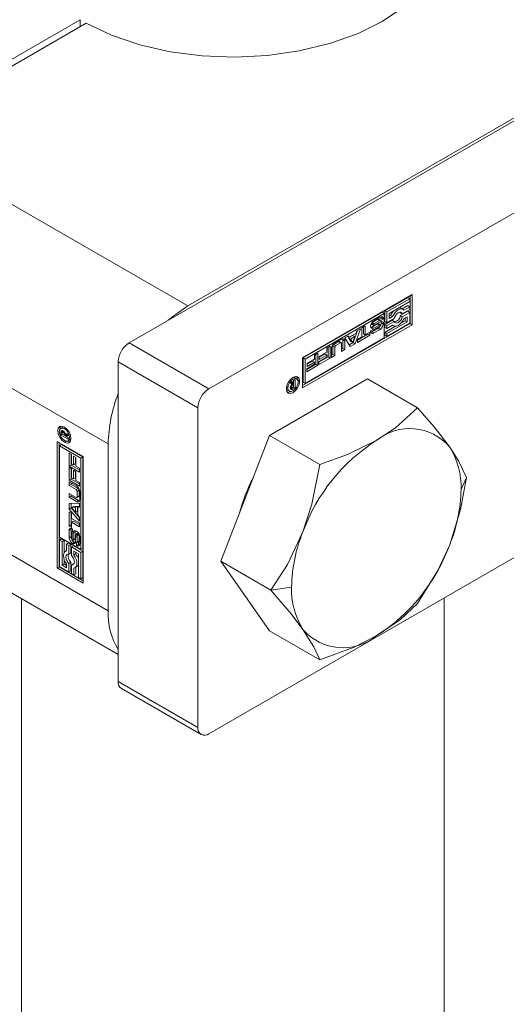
# Model space of a CAD drawing. Header units: millimetres. Extents: x 525 to 29324, y 175 to 20618.
# Tile 269 of 588: x 14284 to 14318, y 13481 to 13551. Entities that reach past the tile are written whole.
import ezdxf

# ---------------------------------------------------------------- set-up
doc = ezdxf.new("R2010")
doc.units = ezdxf.units.MM
doc.linetypes.add('SLD-Centrada-doble', pattern=[12.7, 6.35, -1.27, 1.27, -1.27, 1.27, -1.27])
doc.linetypes.add('SLD-Continua', pattern=[0])

msp = doc.modelspace()

# ---------------------------------------------------------------- linework, layer by layer
at = {"color": 7, "linetype": 'SLD-Continua', "lineweight": 18, "ltscale": 35}
for p, q in [((14348.592, 13560.965), (14291.458, 13527.982)), ((14344.42, 13558.761), (14295.63, 13530.594)), ((14354.249, 13557.699), (14297.115, 13524.716)), ((14274.204, 13542.963), (14287.995, 13550.924)), ((14288.419, 13550.679), (14274.629, 13542.718)), ((14287.995, 13550.434), (14287.995, 13550.924)), ((14354.249, 13533.203), (14297.115, 13500.22)), ((14303.761, 13526.92), (14311.54, 13531.411)), ((14311.223, 13531.189), (14309.596, 13530.25)), ((14311.364, 13531.107), (14309.738, 13530.168)), ((14311.223, 13531.189), (14311.364, 13531.107)), ((14311.364, 13530.905), (14311.364, 13531.107)), ((14311.398, 13531.329), (14311.398, 13529.348)), ((14311.54, 13531.411), (14311.54, 13529.267)), ((14309.913, 13530.067), (14311.364, 13530.905)), ((14310.889, 13530.353), (14310.747, 13530.434)), ((14311.223, 13530.623), (14310.822, 13530.391)), ((14310.839, 13530.035), (14311.364, 13530.339)), ((14311.364, 13530.541), (14310.949, 13530.301)), ((14311.223, 13530.623), (14311.364, 13530.541)), ((14311.364, 13530.339), (14311.364, 13530.541)), ((14309.421, 13530.148), (14303.795, 13526.901)), ((14309.562, 13530.067), (14303.937, 13526.819)), ((14309.081, 13529.646), (14308.707, 13529.43)), ((14308.817, 13529.55), (14309.254, 13529.803)), ((14309.292, 13529.578), (14309.15, 13529.66)), ((14309.342, 13529.74), (14309.177, 13529.644)), ((14309.483, 13529.658), (14309.303, 13529.554)), ((14309.342, 13529.74), (14309.483, 13529.658)), ((14309.562, 13530.067), (14309.421, 13530.148)), ((14309.562, 13528.327), (14309.562, 13530.067)), ((14309.596, 13530.25), (14309.596, 13529.481)), ((14309.596, 13530.25), (14309.738, 13530.168)), ((14309.738, 13530.168), (14309.738, 13529.399)), ((14309.738, 13529.399), (14310.264, 13529.703)), ((14309.913, 13529.703), (14309.913, 13530.067)), ((14310.011, 13529.923), (14309.913, 13529.866)), ((14310.153, 13529.841), (14309.913, 13529.703)), ((14310.011, 13529.923), (14310.153, 13529.841)), ((14310.681, 13530.156), (14310.697, 13530.117)), ((14311.223, 13530.218), (14310.697, 13529.914)), ((14310.697, 13530.117), (14310.839, 13530.035)), ((14310.697, 13529.914), (14310.839, 13529.833)), ((14311.364, 13530.136), (14310.839, 13529.833)), ((14310.949, 13529.694), (14311.189, 13529.833)), ((14311.048, 13529.751), (14311.048, 13529.551)), ((14311.189, 13529.833), (14311.189, 13529.469)), ((14311.223, 13530.218), (14311.364, 13530.136)), ((14311.364, 13529.368), (14311.364, 13530.136)), ((14303.761, 13524.94), (14311.398, 13529.348)), ((14311.54, 13529.267), (14303.761, 13524.776)), ((14307.878, 13528.98), (14307.489, 13527.911)), ((14307.622, 13528.833), (14307.878, 13528.98)), ((14307.975, 13529.037), (14308.214, 13529.175)), ((14307.975, 13528.398), (14307.975, 13529.037)), ((14308.073, 13529.093), (14308.073, 13528.618)), ((14308.214, 13529.175), (14308.214, 13528.536)), ((14308.589, 13528.823), (14308.771, 13528.928)), ((14308.636, 13529.309), (14308.778, 13529.227)), ((14308.64, 13529.352), (14308.775, 13529.274)), ((14308.664, 13529.395), (14308.804, 13529.314)), ((14309.082, 13529.324), (14308.67, 13529.098)), ((14309.114, 13529.011), (14308.677, 13528.759)), ((14308.757, 13528.92), (14308.783, 13528.905)), ((14309.223, 13529.243), (14308.811, 13529.016)), ((14309.256, 13528.93), (14308.818, 13528.677)), ((14308.845, 13529.235), (14309.255, 13529.46)), ((14309.222, 13529.565), (14308.848, 13529.349)), ((14308.852, 13528.919), (14309.226, 13529.135)), ((14309.292, 13529.255), (14309.151, 13529.336)), ((14309.303, 13529.554), (14309.303, 13529.558)), ((14310.122, 13529.582), (14309.596, 13529.279)), ((14309.596, 13529.481), (14309.738, 13529.399)), ((14309.596, 13529.279), (14309.596, 13529.076)), ((14309.596, 13529.279), (14309.738, 13529.197)), ((14310.358, 13529.152), (14309.596, 13528.713)), ((14309.596, 13529.076), (14309.738, 13528.995)), ((14310.264, 13529.501), (14309.738, 13529.197)), ((14311.189, 13529.469), (14309.738, 13528.631)), ((14309.738, 13528.429), (14311.364, 13529.368)), ((14309.738, 13528.995), (14310.153, 13529.234)), ((14309.738, 13529.197), (14309.738, 13528.995)), ((14310.122, 13529.582), (14310.264, 13529.501)), ((14310.139, 13529.226), (14310.214, 13529.183)), ((14311.048, 13529.551), (14310.744, 13529.375)), ((14311.048, 13529.551), (14311.189, 13529.469)), ((14311.398, 13529.348), (14311.54, 13529.267)), ((14303.937, 13525.08), (14309.562, 13528.327)), ((14306.033, 13527.942), (14306.539, 13528.234)), ((14306.754, 13528.332), (14307.009, 13528.479)), ((14307.143, 13527.712), (14306.754, 13528.332)), ((14306.952, 13528.446), (14307.075, 13528.376)), ((14307.009, 13528.479), (14307.075, 13528.376)), ((14307.332, 13528.503), (14307.017, 13528.321)), ((14307.017, 13528.321), (14307.174, 13528.077)), ((14307.017, 13528.321), (14307.158, 13528.24)), ((14307.075, 13528.376), (14307.557, 13528.654)), ((14307.473, 13528.421), (14307.158, 13528.24)), ((14307.158, 13528.24), (14307.316, 13527.996)), ((14307.316, 13527.996), (14307.473, 13528.421)), ((14307.332, 13528.503), (14307.473, 13528.421)), ((14307.661, 13528.855), (14307.347, 13527.993)), ((14307.557, 13528.654), (14307.622, 13528.833)), ((14308.397, 13528.599), (14307.651, 13528.168)), ((14308.538, 13528.517), (14307.651, 13528.005)), ((14307.651, 13528.211), (14307.975, 13528.398)), ((14307.651, 13528.005), (14307.651, 13528.211)), ((14308.073, 13528.618), (14308.214, 13528.536)), ((14308.214, 13528.536), (14308.538, 13528.724)), ((14308.397, 13528.642), (14308.397, 13528.599)), ((14308.397, 13528.599), (14308.538, 13528.517)), ((14308.538, 13528.724), (14308.538, 13528.517)), ((14309.596, 13528.713), (14309.596, 13528.51)), ((14309.596, 13528.713), (14309.738, 13528.631)), ((14309.596, 13528.51), (14309.738, 13528.429)), ((14309.738, 13528.631), (14309.738, 13528.429)), ((14305.486, 13527.6), (14305.723, 13527.737)), ((14305.486, 13527.312), (14305.486, 13527.6)), ((14305.581, 13527.655), (14305.581, 13526.974)), ((14305.723, 13527.737), (14305.723, 13526.892)), ((14305.806, 13526.94), (14305.806, 13527.55)), ((14305.904, 13527.739), (14305.904, 13527.16)), ((14306.313, 13528.059), (14305.976, 13527.865)), ((14306.045, 13527.658), (14306.045, 13527.078)), ((14306.454, 13527.977), (14306.118, 13527.783)), ((14306.505, 13527.982), (14306.364, 13528.064)), ((14306.527, 13527.356), (14306.527, 13527.936)), ((14306.624, 13527.575), (14306.527, 13527.519)), ((14306.765, 13527.494), (14306.527, 13527.356)), ((14306.624, 13528.185), (14306.624, 13527.575)), ((14306.624, 13527.575), (14306.765, 13527.494)), ((14306.765, 13528.103), (14306.765, 13527.494)), ((14307.347, 13527.993), (14307.068, 13527.832)), ((14307.489, 13527.911), (14307.143, 13527.712)), ((14307.174, 13528.077), (14307.316, 13527.996)), ((14307.347, 13527.993), (14307.489, 13527.911)), ((14303.761, 13524.776), (14303.761, 13526.92)), ((14303.795, 13526.901), (14303.795, 13525.162)), ((14303.795, 13526.901), (14303.937, 13526.819)), ((14303.937, 13526.819), (14303.937, 13525.08)), ((14304.08, 13526.5), (14304.616, 13526.81)), ((14304.616, 13527.098), (14304.853, 13527.234)), ((14304.616, 13526.81), (14304.616, 13527.098)), ((14304.711, 13527.153), (14304.711, 13526.471)), ((14304.853, 13527.234), (14304.853, 13526.39)), ((14305.581, 13526.974), (14304.923, 13526.593)), ((14304.923, 13526.636), (14305.486, 13526.961)), ((14305.723, 13526.892), (14304.923, 13526.43)), ((14304.95, 13527.002), (14305.486, 13527.312)), ((14305.344, 13527.187), (14304.95, 13526.959)), ((14305.486, 13527.106), (14304.95, 13526.796)), ((14304.95, 13526.796), (14304.95, 13527.002)), ((14305.344, 13527.187), (14305.486, 13527.106)), ((14305.486, 13526.961), (14305.486, 13527.106)), ((14305.581, 13526.974), (14305.723, 13526.892)), ((14305.904, 13527.16), (14305.806, 13527.103)), ((14306.045, 13527.078), (14305.806, 13526.94)), ((14305.904, 13527.16), (14306.045, 13527.078)), ((14290.68, 13526.635), (14290.68, 13503.935)), ((14304.711, 13526.471), (14304.053, 13526.091)), ((14304.053, 13526.134), (14304.616, 13526.459)), ((14304.853, 13526.39), (14304.053, 13525.928)), ((14304.053, 13525.928), (14304.053, 13526.134)), ((14304.474, 13526.685), (14304.08, 13526.457)), ((14304.616, 13526.603), (14304.08, 13526.294)), ((14304.08, 13526.294), (14304.08, 13526.5)), ((14304.474, 13526.685), (14304.616, 13526.603)), ((14304.616, 13526.459), (14304.616, 13526.603)), ((14304.711, 13526.471), (14304.853, 13526.39)), ((14304.923, 13526.43), (14304.923, 13526.636)), ((14308.363, 13525.412), (14301.423, 13521.406)), ((14303.194, 13525.504), (14303.095, 13525.528)), ((14303.336, 13525.423), (14303.194, 13525.504)), ((14308.363, 13525.412), (14311.927, 13523.355)), ((14302.612, 13524.691), (14302.682, 13524.617)), ((14302.882, 13525.165), (14302.998, 13525.232)), ((14303.008, 13525.012), (14302.882, 13525.165)), ((14302.898, 13524.838), (14303.007, 13524.775)), ((14302.912, 13524.881), (14302.988, 13524.837)), ((14302.972, 13524.795), (14302.922, 13524.766)), ((14302.936, 13525.196), (14302.989, 13525.119)), ((14302.952, 13524.953), (14303.016, 13524.916)), ((14302.966, 13525.078), (14302.957, 13525.074)), ((14302.989, 13525.092), (14302.966, 13525.078)), ((14302.966, 13525.078), (14303.107, 13524.997)), ((14302.989, 13525.119), (14303.13, 13525.037)), ((14302.989, 13525.092), (14303.13, 13525.01)), ((14302.998, 13525.232), (14303.13, 13525.037)), ((14303.23, 13524.781), (14303.063, 13524.685)), ((14303.068, 13524.784), (14303.081, 13524.79)), ((14303.081, 13524.79), (14303.094, 13524.798)), ((14303.088, 13525.061), (14303.088, 13525.034)), ((14303.094, 13524.798), (14303.13, 13524.819)), ((14303.13, 13525.01), (14303.107, 13524.997)), ((14303.13, 13525.308), (14303.23, 13525.366)), ((14303.13, 13525.037), (14303.13, 13525.308)), ((14303.13, 13524.819), (14303.13, 13525.01)), ((14303.13, 13524.838), (14303.23, 13524.781)), ((14303.23, 13525.366), (14303.23, 13524.781)), ((14303.937, 13525.08), (14303.795, 13525.162)), ((14302.682, 13524.617), (14302.823, 13524.535)), ((14296.337, 13523.369), (14296.337, 13500.669)), ((14286.75, 13521.985), (14286.609, 13521.903)), ((14286.85, 13522.008), (14286.75, 13521.985)), ((14286.618, 13521.428), (14286.618, 13521.621)), ((14286.717, 13521.486), (14286.618, 13521.428)), ((14287.125, 13521.136), (14286.618, 13521.428)), ((14286.702, 13521.567), (14286.701, 13521.553)), ((14286.701, 13521.553), (14286.701, 13521.537)), ((14286.701, 13521.537), (14286.701, 13521.495)), ((14286.701, 13521.495), (14286.866, 13521.4)), ((14286.834, 13521.687), (14286.725, 13521.624)), ((14286.76, 13521.644), (14286.76, 13521.702)), ((14286.864, 13521.653), (14286.788, 13521.609)), ((14286.906, 13521.583), (14286.842, 13521.546)), ((14287.008, 13521.508), (14286.866, 13521.427)), ((14287.008, 13521.481), (14286.866, 13521.4)), ((14286.866, 13521.4), (14286.866, 13521.427)), ((14287.031, 13521.468), (14286.89, 13521.386)), ((14287.125, 13521.404), (14286.89, 13521.386)), ((14286.89, 13521.386), (14287.125, 13521.251)), ((14286.932, 13521.411), (14286.908, 13521.424)), ((14286.929, 13521.505), (14287.125, 13521.537)), ((14287.008, 13521.508), (14287.008, 13521.518)), ((14287.008, 13521.481), (14287.008, 13521.508)), ((14287.125, 13521.475), (14287.031, 13521.468)), ((14287.125, 13521.537), (14287.125, 13521.404)), ((14287.125, 13521.251), (14287.125, 13521.136)), ((14301.423, 13521.406), (14297.953, 13512.462)), ((14301.423, 13521.406), (14304.987, 13519.348)), ((14286.349, 13520.97), (14288.205, 13519.898)), ((14286.349, 13511.988), (14286.349, 13520.97)), ((14286.49, 13520.888), (14286.49, 13512.07)), ((14286.524, 13520.667), (14286.665, 13520.748)), ((14286.524, 13520.667), (14286.524, 13514.17)), ((14288.03, 13519.797), (14286.524, 13520.667)), ((14288.171, 13519.879), (14286.665, 13520.748)), ((14287.121, 13521.016), (14287.262, 13521.097)), ((14289.973, 13508.957), (14289.973, 13520.796)), ((14287.2, 13520.142), (14287.379, 13520.039)), ((14287.2, 13519.218), (14287.2, 13520.142)), ((14287.341, 13519.3), (14287.341, 13520.06)), ((14287.379, 13520.039), (14287.379, 13519.389)), ((14287.503, 13519.935), (14287.682, 13519.832)), ((14287.503, 13519.317), (14287.503, 13519.935)), ((14287.645, 13519.398), (14287.645, 13519.854)), ((14287.682, 13519.832), (14287.682, 13519.213)), ((14288.171, 13519.879), (14288.03, 13519.797)), ((14288.03, 13513.301), (14288.03, 13519.797)), ((14288.171, 13513.382), (14288.171, 13519.879)), ((14288.205, 13519.898), (14288.205, 13510.916)), ((14287.341, 13519.3), (14287.2, 13519.218)), ((14287.931, 13518.796), (14287.2, 13519.218)), ((14287.2, 13519.137), (14287.379, 13519.034)), ((14287.2, 13518.214), (14287.2, 13519.137)), ((14287.931, 13518.959), (14287.341, 13519.3)), ((14287.379, 13519.389), (14287.503, 13519.317)), ((14287.645, 13519.398), (14287.503, 13519.317)), ((14287.682, 13519.213), (14287.931, 13519.069)), ((14287.341, 13518.295), (14287.341, 13519.056)), ((14287.379, 13519.034), (14287.379, 13518.384)), ((14287.503, 13518.931), (14287.682, 13518.828)), ((14287.503, 13518.312), (14287.503, 13518.931)), ((14287.645, 13518.394), (14287.645, 13518.849)), ((14287.682, 13518.828), (14287.682, 13518.209)), ((14287.931, 13519.069), (14287.931, 13518.796)), ((14287.341, 13518.295), (14287.2, 13518.214)), ((14287.931, 13517.791), (14287.2, 13518.214)), ((14287.2, 13518.117), (14287.728, 13517.812)), ((14287.2, 13517.841), (14287.2, 13518.117)), ((14287.341, 13517.923), (14287.2, 13517.841)), ((14287.702, 13517.552), (14287.2, 13517.841)), ((14287.931, 13517.955), (14287.341, 13518.295)), ((14287.341, 13517.923), (14287.341, 13518.035)), ((14287.843, 13517.633), (14287.341, 13517.923)), ((14287.379, 13518.384), (14287.503, 13518.312)), ((14287.645, 13518.394), (14287.503, 13518.312)), ((14287.682, 13518.209), (14287.931, 13518.065)), ((14287.931, 13518.065), (14287.931, 13517.791)), ((14287.2, 13517.285), (14287.702, 13516.995)), ((14287.2, 13517.009), (14287.2, 13517.285)), ((14287.341, 13517.091), (14287.2, 13517.009)), ((14287.728, 13516.705), (14287.2, 13517.009)), ((14287.341, 13517.091), (14287.341, 13517.204)), ((14287.869, 13516.786), (14287.341, 13517.091)), ((14287.753, 13516.99), (14287.895, 13517.072)), ((14287.774, 13517.037), (14287.774, 13517.426)), ((14287.916, 13517.119), (14287.916, 13517.508)), ((14287.954, 13517.42), (14287.954, 13516.835)), ((14287.2, 13516.574), (14287.931, 13516.601)), ((14287.2, 13516.175), (14287.2, 13516.574)), ((14287.341, 13516.256), (14287.341, 13516.579)), ((14287.501, 13516.364), (14287.359, 13516.282)), ((14287.791, 13516.378), (14287.501, 13516.364)), ((14287.791, 13516.378), (14287.649, 13516.296)), ((14287.791, 13516.015), (14287.791, 13516.378)), ((14287.931, 13516.371), (14287.809, 13516.301)), ((14287.931, 13516.306), (14287.809, 13516.301)), ((14287.809, 13516.301), (14287.809, 13515.744)), ((14287.931, 13516.601), (14287.931, 13516.306)), ((14287.341, 13516.256), (14287.2, 13516.175)), ((14287.931, 13515.303), (14287.2, 13516.175)), ((14287.2, 13515.987), (14287.379, 13515.884)), ((14287.2, 13514.962), (14287.2, 13515.987)), ((14287.931, 13515.553), (14287.341, 13516.256)), ((14287.341, 13515.044), (14287.341, 13515.906)), ((14287.649, 13516.296), (14287.359, 13516.282)), ((14287.359, 13516.282), (14287.649, 13515.933)), ((14287.379, 13515.884), (14287.379, 13515.509)), ((14287.649, 13515.933), (14287.649, 13516.296)), ((14287.791, 13516.015), (14287.649, 13515.933)), ((14287.809, 13515.744), (14287.931, 13515.598)), ((14287.341, 13515.044), (14287.2, 13514.962)), ((14287.379, 13514.859), (14287.2, 13514.962)), ((14287.379, 13515.022), (14287.341, 13515.044)), ((14287.379, 13515.509), (14287.931, 13515.19)), ((14287.52, 13515.315), (14287.379, 13515.234)), ((14287.379, 13515.234), (14287.379, 13514.859)), ((14287.931, 13514.914), (14287.379, 13515.234)), ((14287.931, 13515.078), (14287.52, 13515.315)), ((14287.931, 13515.598), (14287.931, 13515.303)), ((14287.931, 13515.19), (14287.931, 13514.914)), ((14287.198, 13514.135), (14287.198, 13514.64)), ((14287.34, 13514.216), (14287.34, 13514.722)), ((14287.391, 13514.49), (14287.391, 13514.057)), ((14287.44, 13514.571), (14287.414, 13514.556)), ((14287.44, 13514.766), (14287.44, 13514.555)), ((14287.486, 13514.006), (14287.496, 13514.476)), ((14287.627, 13514.088), (14287.637, 13514.558)), ((14287.668, 13514.338), (14287.658, 13513.87)), ((14287.837, 13514.482), (14287.695, 13514.4)), ((14287.872, 13514.457), (14287.737, 13514.379)), ((14287.897, 13514.415), (14287.757, 13514.334)), ((14287.765, 13513.846), (14287.765, 13514.278)), ((14287.907, 13513.928), (14287.907, 13514.36)), ((14287.955, 13514.205), (14287.955, 13513.7)), ((14286.524, 13514.17), (14288.03, 13513.301)), ((14286.665, 13514.049), (14286.524, 13513.968)), ((14286.699, 13513.867), (14286.524, 13513.968)), ((14286.524, 13513.968), (14286.524, 13512.089)), ((14286.84, 13513.948), (14286.665, 13514.049)), ((14286.84, 13513.948), (14286.699, 13513.867)), ((14286.699, 13512.19), (14286.699, 13513.867)), ((14286.84, 13513.069), (14286.84, 13513.948)), ((14287.155, 13513.766), (14287.014, 13513.685)), ((14287.014, 13513.685), (14287.014, 13513.205)), ((14287.189, 13513.584), (14287.014, 13513.685)), ((14287.331, 13513.665), (14287.155, 13513.766)), ((14287.331, 13513.665), (14287.189, 13513.584)), ((14287.189, 13512.976), (14287.189, 13513.584)), ((14287.331, 13513.058), (14287.331, 13513.665)), ((14287.506, 13513.564), (14287.364, 13513.482)), ((14287.462, 13513.941), (14287.603, 13514.022)), ((14288.171, 13513.18), (14287.506, 13513.564)), ((14287.715, 13513.782), (14287.719, 13513.78)), ((14287.715, 13513.573), (14287.715, 13513.782)), ((14287.857, 13513.655), (14287.715, 13513.573)), ((14287.742, 13513.779), (14287.884, 13513.861)), ((14287.857, 13513.655), (14287.857, 13513.846)), ((14287.014, 13513.221), (14286.939, 13513.178)), ((14287.331, 13513.058), (14287.189, 13512.976)), ((14287.364, 13513.482), (14287.364, 13512.875)), ((14288.03, 13513.098), (14287.364, 13513.482)), ((14287.54, 13512.902), (14287.54, 13513.179)), ((14287.54, 13513.179), (14287.855, 13512.997)), ((14287.681, 13512.984), (14287.54, 13512.902)), ((14287.681, 13512.984), (14287.681, 13513.097)), ((14287.855, 13512.997), (14287.855, 13511.321)), ((14288.03, 13513.301), (14288.171, 13513.382)), ((14288.171, 13513.18), (14288.03, 13513.098)), ((14288.03, 13511.22), (14288.03, 13513.098)), ((14288.171, 13511.301), (14288.171, 13513.18)), ((14286.84, 13512.272), (14286.699, 13512.19)), ((14287.014, 13512.008), (14286.699, 13512.19)), ((14286.84, 13512.272), (14286.84, 13512.623)), ((14287.014, 13512.172), (14286.84, 13512.272)), ((14287.014, 13512.285), (14287.014, 13512.008)), ((14287.331, 13512.394), (14287.189, 13512.312)), ((14287.189, 13511.705), (14287.189, 13512.312)), ((14287.331, 13511.787), (14287.331, 13512.394)), ((14287.506, 13512.293), (14287.364, 13512.211)), ((14287.364, 13512.211), (14287.364, 13511.604)), ((14287.548, 13512.287), (14287.506, 13512.293)), ((14297.953, 13512.462), (14301.517, 13510.404)), ((14297.953, 13512.462), (14301.423, 13507.525)), ((14280.78, 13511.557), (14290.68, 13505.842)), ((14286.49, 13512.07), (14286.349, 13511.988)), ((14288.205, 13510.916), (14286.349, 13511.988)), ((14288.205, 13511.079), (14286.49, 13512.07)), ((14286.524, 13512.089), (14287.189, 13511.705)), ((14287.331, 13511.787), (14287.189, 13511.705)), ((14287.364, 13511.604), (14287.54, 13511.503)), ((14287.54, 13511.503), (14287.54, 13511.982)), ((14287.681, 13511.584), (14287.54, 13511.503)), ((14287.614, 13512.009), (14287.756, 13512.091)), ((14287.681, 13511.584), (14287.681, 13512.048)), ((14287.855, 13511.321), (14288.03, 13511.22)), ((14288.171, 13511.301), (14288.03, 13511.22)), ((14283.812, 13509.807), (14283.812, 12577.075)), ((14313.812, 12577.075), (14313.812, 13509.859)), ((14301.423, 13507.525), (14304.987, 13505.467)), ((14290.908, 13503.431), (14296.565, 13500.166))]:
    msp.add_line(p, q, dxfattribs=at)
at = {"color": 8, "linetype": 'SLD-Centrada-doble', "lineweight": 18, "ltscale": 35}
for p, q in [((14295.63, 13530.594), (14274.629, 13542.718)), ((14289.973, 13520.796), (14268.972, 13532.92)), ((14309.081, 13529.646), (14309.222, 13529.565)), ((14309.113, 13529.661), (14309.255, 13529.579)), ((14309.143, 13529.663), (14309.284, 13529.581)), ((14309.342, 13529.752), (14309.484, 13529.67)), ((14308.768, 13529.248), (14308.628, 13529.328)), ((14308.67, 13529.098), (14308.811, 13529.016)), ((14308.707, 13529.43), (14308.848, 13529.349)), ((14308.758, 13528.921), (14308.776, 13528.911)), ((14309.082, 13529.324), (14309.223, 13529.243)), ((14309.105, 13529.335), (14309.246, 13529.253)), ((14309.114, 13529.011), (14309.256, 13528.93)), ((14309.132, 13529.341), (14309.273, 13529.259)), ((14309.344, 13529.409), (14309.486, 13529.328)), ((14308.677, 13528.759), (14308.818, 13528.677)), ((14297.115, 13524.716), (14291.458, 13527.982)), ((14305.904, 13527.739), (14306.045, 13527.658)), ((14305.976, 13527.865), (14306.118, 13527.783)), ((14306.313, 13528.059), (14306.454, 13527.977)), ((14306.624, 13528.185), (14306.765, 13528.103)), ((14296.337, 13523.369), (14290.68, 13526.635)), ((14302.621, 13524.825), (14302.717, 13524.77)), ((14302.894, 13524.715), (14302.995, 13524.657)), ((14302.901, 13524.851), (14302.991, 13524.799)), ((14302.909, 13524.873), (14302.988, 13524.827)), ((14302.922, 13524.766), (14303.063, 13524.685)), ((14303.418, 13525.325), (14303.548, 13525.249)), ((14286.961, 13521.933), (14286.865, 13521.878)), ((14286.76, 13521.702), (14286.618, 13521.621)), ((14286.729, 13521.752), (14286.628, 13521.693)), ((14286.843, 13521.678), (14286.753, 13521.626)), ((14286.858, 13521.66), (14286.779, 13521.614)), ((14286.995, 13520.994), (14286.865, 13520.918)), ((14315.397, 13518.417), (14315.004, 13517.571)), ((14287.843, 13517.633), (14287.702, 13517.552)), ((14287.916, 13517.508), (14287.774, 13517.426)), ((14287.916, 13517.119), (14287.774, 13517.037)), ((14287.869, 13516.786), (14287.728, 13516.705)), ((14289.973, 13508.957), (14280.78, 13514.263)), ((14287.34, 13514.722), (14287.198, 13514.64)), ((14287.34, 13514.216), (14287.198, 13514.135)), ((14287.44, 13514.57), (14287.422, 13514.559)), ((14287.637, 13514.558), (14287.496, 13514.476)), ((14287.717, 13514.398), (14287.857, 13514.479)), ((14287.907, 13514.36), (14287.765, 13514.278)), ((14287.57, 13513.818), (14287.428, 13513.737)), ((14287.616, 13514.037), (14287.475, 13513.955)), ((14287.625, 13514.063), (14287.484, 13513.981)), ((14287.627, 13514.088), (14287.486, 13514.006)), ((14287.867, 13513.649), (14287.726, 13513.567)), ((14287.889, 13513.866), (14287.748, 13513.784)), ((14287.903, 13513.893), (14287.761, 13513.811)), ((14287.907, 13513.928), (14287.765, 13513.846)), ((14302.984, 13510.631), (14301.517, 13510.404)), ((14296.337, 13500.669), (14290.68, 13503.935))]:
    msp.add_line(p, q, dxfattribs=at)
at = {"color": 7, "linetype": 'SLD-Continua', "lineweight": 18, "ltscale": 35, "flags": 128}
for points in [[(14313.812, 13556.924), (14313.811, 13556.837), (14313.608, 13555.501), (14313.049, 13554.198), (14312.149, 13552.962), (14310.929, 13551.82), (14309.418, 13550.801), (14307.653, 13549.928), (14305.675, 13549.224), (14303.532, 13548.704), (14301.277, 13548.382), (14298.962, 13548.265), (14296.643, 13548.355), (14294.377, 13548.651), (14292.217, 13549.146), (14290.215, 13549.828), (14288.419, 13550.679)], [(14294.227, 13529.58), (14294.526, 13529.832), (14295.63, 13530.594)], [(14310.949, 13530.301), (14310.873, 13530.361), (14310.777, 13530.384), (14310.668, 13530.37), (14310.551, 13530.319), (14310.434, 13530.235), (14310.325, 13530.123), (14310.229, 13529.989), (14310.153, 13529.841)], [(14309.342, 13529.752), (14309.338, 13529.801), (14309.329, 13529.832)], [(14310.153, 13529.234), (14310.229, 13529.175), (14310.325, 13529.152), (14310.434, 13529.166), (14310.551, 13529.217), (14310.668, 13529.301), (14310.777, 13529.413), (14310.873, 13529.547), (14310.949, 13529.694)], [(14310.264, 13529.703), (14310.305, 13529.826), (14310.372, 13529.944), (14310.457, 13530.043), (14310.551, 13530.115), (14310.645, 13530.152), (14310.73, 13530.15), (14310.797, 13530.11), (14310.839, 13530.035)], [(14310.839, 13529.833), (14310.797, 13529.71), (14310.73, 13529.592), (14310.645, 13529.493), (14310.551, 13529.421), (14310.457, 13529.384), (14310.372, 13529.386), (14310.305, 13529.426), (14310.264, 13529.501)], [(14308.6, 13529.072), (14308.626, 13529.079), (14308.67, 13529.098)], [(14309.344, 13529.409), (14309.34, 13529.459), (14309.331, 13529.489)], [(14306.624, 13528.185), (14306.62, 13528.234), (14306.612, 13528.262)], [(14308.601, 13528.73), (14308.632, 13528.738), (14308.677, 13528.759)], [(14302.611, 13524.709), (14302.647, 13524.936), (14302.748, 13525.17), (14302.9, 13525.375), (14303.08, 13525.52), (14303.259, 13525.582), (14303.411, 13525.553), (14303.512, 13525.436), (14303.548, 13525.249)], [(14303.442, 13525.188), (14303.414, 13525.332), (14303.336, 13525.423), (14303.218, 13525.446), (14303.08, 13525.397), (14302.941, 13525.285), (14302.823, 13525.127), (14302.745, 13524.946), (14302.717, 13524.77)], [(14303.332, 13525.58), (14303.371, 13525.517), (14303.406, 13525.348)], [(14303.548, 13525.249), (14303.512, 13525.022), (14303.411, 13524.788), (14303.259, 13524.583), (14303.08, 13524.438), (14302.9, 13524.376), (14302.748, 13524.405), (14302.647, 13524.522), (14302.611, 13524.709)], [(14302.717, 13524.77), (14302.745, 13524.626), (14302.823, 13524.535), (14302.941, 13524.513), (14303.08, 13524.561), (14303.218, 13524.673), (14303.336, 13524.831), (14303.414, 13525.012), (14303.442, 13525.188)], [(14302.923, 13524.511), (14302.759, 13524.458), (14302.685, 13524.459)], [(14311.927, 13523.355), (14310.36, 13521.948), (14308.994, 13521.042)], [(14314.199, 13520.576), (14313.095, 13522.007), (14311.927, 13523.355)], [(14286.865, 13520.918), (14286.686, 13521.063), (14286.534, 13521.268), (14286.432, 13521.502), (14286.397, 13521.73), (14286.432, 13521.916), (14286.534, 13522.033), (14286.686, 13522.062), (14286.865, 13522)], [(14286.865, 13521.878), (14286.726, 13521.926), (14286.609, 13521.903), (14286.53, 13521.813), (14286.503, 13521.668), (14286.53, 13521.492), (14286.609, 13521.311), (14286.726, 13521.153), (14286.865, 13521.041)], [(14286.538, 13521.829), (14286.574, 13521.998), (14286.612, 13522.06)], [(14286.865, 13522), (14287.044, 13521.855), (14287.196, 13521.65), (14287.298, 13521.416), (14287.333, 13521.189), (14287.298, 13521.003), (14287.196, 13520.886), (14287.044, 13520.856), (14286.865, 13520.918)], [(14286.865, 13521.041), (14287.003, 13520.993), (14287.121, 13521.016), (14287.2, 13521.106), (14287.227, 13521.25), (14287.2, 13521.426), (14287.121, 13521.607), (14287.003, 13521.766), (14286.865, 13521.878)], [(14287.259, 13520.94), (14287.186, 13520.938), (14287.021, 13520.992)], [(14287.262, 13521.097), (14287.262, 13521.097), (14287.333, 13521.171)], [(14308.994, 13521.042), (14306.952, 13520.053), (14304.987, 13519.348)], [(14315.397, 13518.417), (14314.831, 13519.591), (14314.199, 13520.576)], [(14304.987, 13519.348), (14304.421, 13516.517), (14303.789, 13514.566)], [(14314.199, 13513.636), (14314.972, 13516.15), (14315.397, 13518.417)], [(14287.869, 13516.786), (14287.913, 13516.766), (14287.942, 13516.758)], [(14287.353, 13514.802), (14287.344, 13514.771), (14287.34, 13514.722)], [(14287.65, 13514.632), (14287.642, 13514.606), (14287.637, 13514.558)], [(14303.789, 13514.566), (14302.685, 13512.243), (14301.517, 13510.404)], [(14287.57, 13513.818), (14287.615, 13513.797), (14287.645, 13513.789)], [(14287.867, 13513.649), (14287.912, 13513.628), (14287.943, 13513.62)], [(14311.927, 13509.474), (14313.363, 13511.802), (14314.199, 13513.636)], [(14287.014, 13513.205), (14286.925, 13513.169), (14286.857, 13513.098), (14286.814, 13512.996), (14286.8, 13512.869), (14286.814, 13512.726), (14286.857, 13512.575), (14286.925, 13512.425), (14287.014, 13512.285)], [(14287.189, 13512.312), (14287.104, 13512.41), (14287.035, 13512.527), (14286.991, 13512.65), (14286.976, 13512.767), (14286.991, 13512.867), (14287.035, 13512.94), (14287.104, 13512.977), (14287.189, 13512.976)], [(14287.364, 13512.875), (14287.45, 13512.777), (14287.518, 13512.661), (14287.562, 13512.538), (14287.577, 13512.42), (14287.562, 13512.32), (14287.518, 13512.248), (14287.45, 13512.21), (14287.364, 13512.211)], [(14287.54, 13511.982), (14287.629, 13512.018), (14287.697, 13512.09), (14287.74, 13512.192), (14287.754, 13512.318), (14287.74, 13512.461), (14287.697, 13512.612), (14287.629, 13512.762), (14287.54, 13512.902)], [(14301.517, 13510.404), (14302.953, 13508.729), (14303.789, 13507.626)], [(14308.994, 13507.16), (14310.706, 13508.339), (14311.927, 13509.474)], [(14303.789, 13507.626), (14304.562, 13506.386), (14304.987, 13505.467)], [(14304.987, 13505.467), (14307.424, 13506.372), (14308.994, 13507.16)]]:
    msp.add_lwpolyline(points, dxfattribs=at)
at = {"color": 7, "linetype": 'SLD-Continua', "lineweight": 18, "ltscale": 1225}
for centre, radius, start, end in [((14310.625, 13530.214), 0.252, 60.84207, 94.94981), ((14309.157, 13529.517), 0.15, 106.76654, 120.42834), ((14309.132, 13529.601), 0.0626, 80.06664, 107.5199), ((14309.138, 13529.64), 0.0235, 60.10733, 78.59451), ((14309.344, 13529.693), 0.142, 350.78596, 129.20329), ((14309.025, 13529.752), 0.317, 357.82143, 359.98805), ((14309.167, 13529.67), 0.317, 357.82143, 359.98805), ((14311.056, 13529.477), 1.136, 137.63092, 156.85961), ((14310.164, 13529.987), 0.539, 282.483, 352.20238), ((14308.726, 13529.129), 0.141, 170.46831, 307.13294), ((14309.086, 13529.129), 0.5, 122.60548, 177.39452), ((14308.647, 13529.326), 0.0201, 180.23867, 236.76561), ((14308.813, 13529.25), 0.21, 120.54277, 134.12386), ((14308.83, 13529.246), 0.0616, 153.0731, 178.43772), ((14308.79, 13529.245), 0.0218, 173.68261, 238.74055), ((14308.796, 13528.927), 0.0258, 176.8473, 218.17714), ((14308.912, 13529.205), 0.153, 135.03449, 153.49106), ((14308.796, 13528.928), 0.026, 221.15339, 273.59671), ((14308.798, 13529.266), 0.0436, 243.48574, 276.97788), ((14308.799, 13528.973), 0.0708, 268.69893, 290.44332), ((14308.788, 13529.346), 0.124, 277.05271, 297.0917), ((14308.956, 13529.165), 0.213, 120.59977, 135.82271), ((14308.774, 13529.052), 0.154, 288.72134, 300.31223), ((14309.168, 13529.168), 0.178, 110.90848, 118.94247), ((14309.137, 13529.248), 0.093, 93.21953, 110.36744), ((14308.869, 13529.405), 0.464, 301.87672, 329.09936), ((14309.134, 13529.306), 0.0345, 60.89251, 93.51035), ((14309.298, 13529.436), 0.15, 106.76654, 120.42834), ((14309.31, 13529.087), 0.178, 110.90848, 118.94247), ((14309.124, 13529.31), 0.202, 300.36484, 312.23601), ((14309.278, 13529.166), 0.093, 93.21953, 110.36744), ((14309.274, 13529.519), 0.0626, 80.06664, 107.5199), ((14309.345, 13529.35), 0.142, 350.84429, 129.56121), ((14308.986, 13529.351), 0.5, 302.60548, 357.39452), ((14309.144, 13529.292), 0.176, 311.43109, 326.73274), ((14309.276, 13529.226), 0.0335, 54.55802, 93.89947), ((14309.28, 13529.558), 0.0236, 34.98512, 78.50401), ((14309.236, 13529.235), 0.067, 324.24439, 357.37933), ((14309.28, 13529.235), 0.0231, 354.9482, 50.69046), ((14309.275, 13529.558), 0.0274, 0.08469, 29.71184), ((14308.894, 13529.423), 0.451, 335.35655, 358.31775), ((14309.26, 13529.233), 0.0431, 358.37585, 359.99336), ((14306.627, 13528.126), 0.14, 350.78596, 129.20329), ((14308.728, 13528.787), 0.142, 170.78596, 309.20329), ((14308.907, 13528.81), 0.318, 177.53162, 179.98467), ((14292.369, 13526.558), 1.69, 122.60548, 177.39452), ((14306.298, 13527.527), 0.492, 122.60548, 177.39452), ((14306.061, 13527.732), 0.158, 122.60548, 177.39452), ((14306.202, 13527.65), 0.158, 122.60548, 177.39452), ((14306.343, 13528.017), 0.0516, 65.68605, 125.61817), ((14306.482, 13527.943), 0.0448, 350.78596, 129.20329), ((14298.026, 13523.292), 1.69, 122.60548, 177.39452), ((14303.092, 13524.759), 0.204, 176.3455, 179.96643), ((14302.994, 13524.749), 0.106, 174.93655, 230.76468), ((14303.169, 13524.769), 0.28, 158.30953, 178.92128), ((14303.091, 13524.774), 0.202, 179.99891, 180.65746), ((14302.776, 13525.023), 0.295, 292.40308, 299.57629), ((14303.224, 13524.754), 0.337, 129.8433, 159.359), ((14303.144, 13524.827), 0.156, 145.24999, 176.18807), ((14303.15, 13524.827), 0.162, 176.48912, 179.96901), ((14303.116, 13524.826), 0.128, 179.62196, 192.37393), ((14303.022, 13524.802), 0.0312, 186.48505, 269.88505), ((14303.256, 13524.736), 0.3, 119.82096, 143.30963), ((14303.012, 13524.895), 0.124, 274.53101, 296.82009), ((14300.446, 13520.578), 10.475, 158.79281, 178.80415), ((14302.973, 13524.738), 0.0842, 237.02729, 285.53867), ((14302.932, 13524.912), 0.263, 283.95839, 300.03147), ((14286.881, 13521.621), 0.263, 163.96393, 180.03408), ((14286.71, 13521.672), 0.0842, 117.03951, 165.54512), ((14286.709, 13521.649), 0.106, 54.93868, 110.7762), ((14286.826, 13521.56), 0.124, 154.53833, 176.82327), ((14286.741, 13521.597), 0.0312, 66.49279, 149.89791), ((14286.714, 13521.504), 0.128, 59.62454, 72.37878), ((14287.055, 13521.7), 0.295, 172.40167, 179.57913), ((14286.668, 13521.559), 0.204, 56.34761, 59.96911), ((14286.698, 13521.474), 0.162, 56.49125, 59.97169), ((14286.682, 13521.552), 0.202, 60.0016, 60.66025), ((14286.638, 13521.487), 0.28, 38.30946, 58.92355), ((14286.701, 13521.48), 0.156, 25.24929, 56.18951), ((14286.566, 13521.427), 0.3, 359.82336, 23.30938), ((14286.598, 13521.447), 0.337, 9.84392, 39.35857), ((14311.359, 13518.147), 3.737, 40.5328, 129.24817), ((14316.03, 13510.056), 13.046, 122.63797, 159.77289), ((14309.792, 13517.785), 5.217, 357.64852, 32.3492), ((14287.463, 13517.398), 0.492, 2.60548, 57.39452), ((14311.452, 13512.6), 12.606, 152.73881, 164.84983), ((14287.617, 13517.419), 0.158, 2.60548, 57.39452), ((14287.73, 13517.03), 0.0448, 230.79671, 9.21404), ((14287.758, 13517.5), 0.158, 2.60548, 57.39452), ((14287.865, 13517.114), 0.0516, 305.69804, 5.62038), ((14303.941, 13517.785), 11.066, 337.97884, 358.89185), ((14287.816, 13516.813), 0.14, 230.79671, 9.21404), ((14287.339, 13514.663), 0.142, 50.79671, 189.21404), ((14287.803, 13514.232), 0.464, 181.87836, 209.09308), ((14287.545, 13514.49), 0.154, 168.72599, 180.31483), ((14287.464, 13514.509), 0.0708, 148.7073, 170.44772), ((14287.427, 13514.534), 0.026, 101.16512, 153.60613), ((14287.426, 13514.534), 0.0258, 56.84942, 98.18671), ((14287.269, 13514.497), 0.318, 57.53392, 59.98735), ((14287.636, 13514.494), 0.141, 50.47876, 187.14399), ((14287.793, 13514.332), 0.124, 157.05956, 177.09482), ((14287.718, 13514.363), 0.0436, 123.49718, 156.98537), ((14287.705, 13514.38), 0.0218, 53.68495, 118.75307), ((14287.685, 13514.345), 0.0616, 33.07265, 58.43976), ((14287.456, 13514.182), 0.5, 2.60548, 57.39452), ((14287.609, 13514.294), 0.153, 15.03494, 33.49082), ((14287.552, 13514.276), 0.213, 0.60223, 15.82321), ((14287.846, 13514.464), 0.0201, 60.22161, 116.76154), ((14287.697, 13514.358), 0.21, 0.54519, 14.12234), ((14314.048, 13510.417), 11.066, 157.97884, 178.89185), ((14287.698, 13514.158), 0.5, 182.60548, 237.39452), ((14287.594, 13514.059), 0.202, 180.3674, 192.23693), ((14287.568, 13514.051), 0.176, 191.43201, 206.7326), ((14287.472, 13513.999), 0.067, 204.24361, 237.38086), ((14287.518, 13513.847), 0.142, 230.85509, 9.57191), ((14287.459, 13513.979), 0.0431, 238.37828, 239.99604), ((14287.451, 13513.961), 0.0231, 234.95034, 290.70197), ((14287.806, 13514.202), 0.45, 215.35002, 238.31943), ((14287.445, 13513.97), 0.0335, 294.5698, 333.90789), ((14287.392, 13513.997), 0.093, 333.22709, 350.37182), ((14287.307, 13514.009), 0.178, 350.91274, 358.94532), ((14287.585, 13514.052), 0.0345, 300.8886, 333.51869), ((14287.533, 13514.078), 0.093, 333.22709, 350.37182), ((14287.449, 13514.091), 0.178, 350.91274, 358.94532), ((14287.884, 13513.842), 0.317, 237.82377, 239.99074), ((14287.733, 13513.804), 0.0274, 240.08732, 269.71993), ((14287.815, 13513.677), 0.142, 230.79671, 9.21404), ((14287.73, 13513.8), 0.0236, 274.9954, 318.51517), ((14287.7, 13513.824), 0.0626, 320.0764, 347.52498), ((14287.616, 13513.845), 0.15, 346.77154, 0.43091), ((14288.025, 13513.923), 0.317, 237.82377, 239.99074), ((14287.872, 13513.881), 0.0235, 300.10234, 318.60458), ((14287.841, 13513.906), 0.0626, 320.0764, 347.52498), ((14287.757, 13513.927), 0.15, 346.77154, 0.43091), ((14301.958, 13518.146), 13.046, 302.63797, 339.77289), ((14287.661, 13512.819), 0.539, 162.47918, 232.20134), ((14286.772, 13512.302), 1.136, 17.63525, 36.85928), ((14287.627, 13512.307), 0.252, 300.8377, 334.94748), ((14308.196, 13510.417), 5.217, 177.64852, 212.3492), ((14294.839, 13508.738), 4.871, 177.42718, 211.37036), ((14306.629, 13510.055), 3.737, 220.5328, 309.24817), ((14291.203, 13503.868), 0.527, 172.74417, 235.94365), ((14296.811, 13500.592), 0.48, 170.78596, 309.20329)]:
    msp.add_arc(centre, radius, start, end, dxfattribs=at)

doc.saveas('drawing.dxf')
